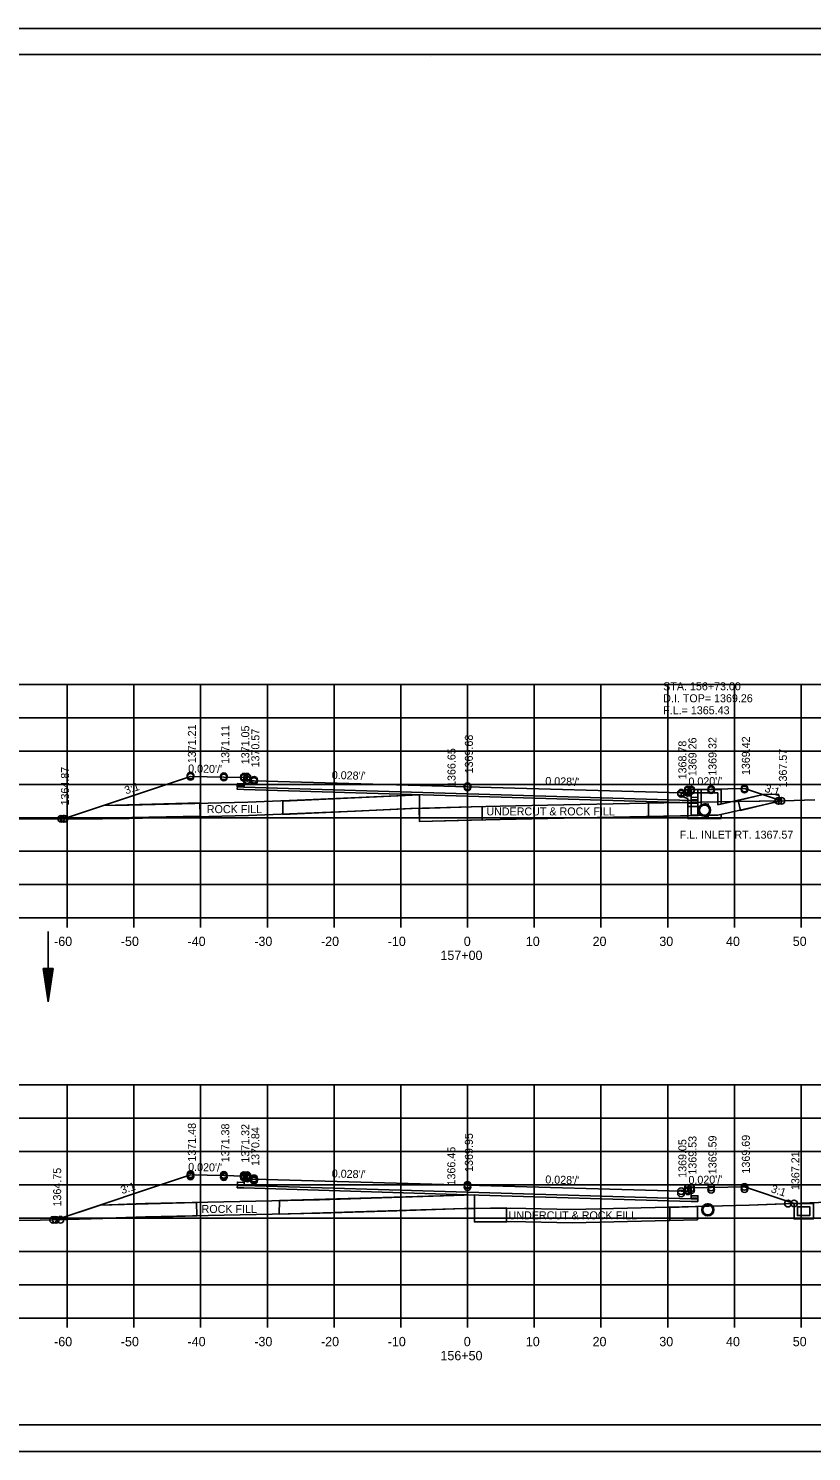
# Model space of a CAD drawing. Extents: x 1374311 to 1383814, y 384102 to 406278.
# Drawn here: x 1381562.9 to 1381680.2, y 393284.8 to 393498.1 of the extents above; entities that cross this region are included whole.
import ezdxf

# ---------------------------------------------------------------- set-up
doc = ezdxf.new("R2010")
doc.units = 0
for name, color, linetype in [('R_Axis', 7, 'Continuous'), ('R_Axis Annot', 7, 'Continuous'), ('R_Border', 7, 'Continuous'), ('R_Draft', 7, 'Continuous'), ('R_Exist Surface', 7, 'Continuous'), ('R_Fin Surface', 7, 'Continuous'), ('R_Grid', 7, 'Continuous'), ('R_No Plot', 7, 'Continuous'), ('R_Water', 7, 'Continuous'), ('R_Water Annot', 7, 'Continuous'), ('R_Xsect Elev', 7, 'Continuous'), ('R_Xsect Slope', 7, 'Continuous')]:
    doc.layers.add(name, color=color, linetype=linetype)

msp = doc.modelspace()

# ---------------------------------------------------------------- linework, layer by layer
at = {"layer": 'R_Axis'}
for p, q in [((1381488.66, 393364.78), (1381768.66, 393364.78)), ((1381568.66, 393363.38), (1381568.66, 393364.78)), ((1381578.66, 393363.38), (1381578.66, 393364.78)), ((1381588.66, 393363.38), (1381588.66, 393364.78)), ((1381598.66, 393363.38), (1381598.66, 393364.78)), ((1381608.66, 393363.38), (1381608.66, 393364.78)), ((1381618.66, 393363.38), (1381618.66, 393364.78)), ((1381628.66, 393363.38), (1381628.66, 393364.78)), ((1381638.66, 393363.38), (1381638.66, 393364.78)), ((1381648.66, 393363.38), (1381648.66, 393364.78)), ((1381658.66, 393363.38), (1381658.66, 393364.78)), ((1381668.66, 393363.38), (1381668.66, 393364.78)), ((1381678.66, 393363.38), (1381678.66, 393364.78)), ((1381488.66, 393304.78), (1381768.66, 393304.78)), ((1381568.66, 393303.38), (1381568.66, 393304.78)), ((1381578.66, 393303.38), (1381578.66, 393304.78)), ((1381588.66, 393303.38), (1381588.66, 393304.78)), ((1381598.66, 393303.38), (1381598.66, 393304.78)), ((1381608.66, 393303.38), (1381608.66, 393304.78)), ((1381618.66, 393303.38), (1381618.66, 393304.78)), ((1381628.66, 393303.38), (1381628.66, 393304.78)), ((1381638.66, 393303.38), (1381638.66, 393304.78)), ((1381648.66, 393303.38), (1381648.66, 393304.78)), ((1381658.66, 393303.38), (1381658.66, 393304.78)), ((1381668.66, 393303.38), (1381668.66, 393304.78)), ((1381678.66, 393303.38), (1381678.66, 393304.78))]:
    msp.add_line(p, q, dxfattribs=at)
at = {"layer": 'R_Border'}
for p, q in [((1381470.66, 393494.24), (1381786.84, 393494.24)), ((1381623.18, 393493.98), (1381623.18, 393493.98)), ((1381623.18, 393493.98), (1381623.18, 393493.98)), ((1381786.84, 393288.78), (1381470.66, 393288.78))]:
    msp.add_line(p, q, dxfattribs=at)
at = {"layer": 'R_Draft'}
for p, q in [((1381565.08, 393357.23), (1381565.83, 393352.23)), ((1381566.58, 393357.23), (1381565.08, 393357.23)), ((1381565.2, 393357.23), (1381565.83, 393353.06)), ((1381565.33, 393357.23), (1381565.83, 393353.92)), ((1381565.46, 393357.23), (1381565.83, 393354.76)), ((1381565.58, 393357.23), (1381565.83, 393355.6)), ((1381565.71, 393357.23), (1381565.83, 393356.44)), ((1381566.58, 393357.23), (1381565.83, 393352.23)), ((1381566.07, 393357.23), (1381565.83, 393355.6)), ((1381566.33, 393357.23), (1381565.83, 393353.92)), ((1381566.45, 393357.23), (1381565.83, 393353.06)), ((1381566.2, 393357.23), (1381565.83, 393354.76)), ((1381565.95, 393357.23), (1381565.83, 393356.44))]:
    msp.add_line(p, q, dxfattribs=at)
at = {"layer": 'R_Exist Surface'}
for p, q in [((1381664.4, 393381.9), (1381664.22, 393381.88)), ((1381664.25, 393381.88), (1381664.82, 393381.83)), ((1381664.4, 393380.06), (1381664.22, 393380.04)), ((1381664.25, 393380.04), (1381664.82, 393379.99)), ((1381664.69, 393322.01), (1381664.67, 393321.94)), ((1381664.69, 393320.17), (1381664.67, 393320.11))]:
    msp.add_line(p, q, dxfattribs=at)
for points in [[(1381552.86, 393379.64), (1381563.05, 393379.66), (1381573.96, 393379.64), (1381577.95, 393379.71), (1381595.81, 393380.15), (1381604.45, 393380.5), (1381611.86, 393380.82), (1381620.11, 393381.19), (1381629.2, 393381.45), (1381633.53, 393381.53), (1381635.89, 393381.58), (1381640.66, 393381.68), (1381655.4, 393381.99), (1381668.97, 393382.26), (1381676.05, 393382.35), (1381680.7, 393382.49)], [(1381488.66, 393318.1), (1381492.82, 393318.18), (1381497.84, 393318.23), (1381512.65, 393318.26), (1381515.44, 393318.31), (1381518.26, 393318.42), (1381529.16, 393318.67), (1381534.5, 393318.88), (1381540.5, 393318.95), (1381550.71, 393319.19), (1381557.48, 393319.38), (1381564.63, 393319.46), (1381571.59, 393319.67), (1381580.41, 393319.99), (1381589.77, 393320.16), (1381599.39, 393320.39), (1381606.5, 393320.53), (1381618.06, 393320.9), (1381628.18, 393321.22), (1381635.11, 393321.27), (1381644.35, 393321.08), (1381658.84, 393321.44), (1381670.86, 393321.74), (1381682.56, 393322.18)]]:
    msp.add_lwpolyline(points, dxfattribs=at)
for centre in [(1381664.17, 393380.96), (1381664.17, 393380.96), (1381664.67, 393321.03)]:
    msp.add_circle(centre, 0.917, dxfattribs=at)
at = {"layer": 'R_Fin Surface'}
msp.add_line((1381621.47, 393383.25), (1381621.47, 393379.23), dxfattribs=at)
for points in [[(1381568.13, 393379.65), (1381587.15, 393385.99), (1381592.15, 393385.89), (1381595.15, 393385.83), (1381595.65, 393385.83), (1381595.66, 393385.33), (1381596.66, 393385.35), (1381628.66, 393384.46), (1381660.66, 393383.56), (1381661.66, 393383.54), (1381661.67, 393384.04), (1381662.17, 393384.04), (1381665.17, 393384.1), (1381670.17, 393384.2), (1381675.72, 393382.35)], [(1381662.17, 393383.68), (1381662.18, 393382.51), (1381663.18, 393382.5), (1381663.17, 393382), (1381662.17, 393382.03), (1381628.66, 393383.03), (1381595.15, 393384.04), (1381594.15, 393384.07), (1381594.16, 393384.57), (1381595.16, 393384.53), (1381595.15, 393385.6)], [(1381574.11, 393381.65), (1381577.91, 393381.71), (1381595.74, 393382.15), (1381604.37, 393382.5), (1381621.47, 393383.25)], [(1381621.47, 393379.23), (1381629.24, 393379.45), (1381633.57, 393379.53), (1381640.7, 393379.68), (1381655.44, 393379.99), (1381663.18, 393380.14), (1381663.17, 393382)], [(1381566.96, 393319.53), (1381587.15, 393326.26), (1381592.15, 393326.16), (1381595.15, 393326.1), (1381595.65, 393326.1), (1381595.66, 393325.6), (1381596.66, 393325.62), (1381628.66, 393324.72), (1381660.66, 393323.83), (1381661.66, 393323.81), (1381661.67, 393324.31), (1381662.17, 393324.31), (1381665.17, 393324.37), (1381670.17, 393324.47), (1381677.59, 393321.99)], [(1381662.17, 393323.95), (1381662.18, 393322.78), (1381663.18, 393322.77), (1381663.17, 393322.27), (1381662.17, 393322.3), (1381628.66, 393323.3), (1381595.15, 393324.31), (1381594.15, 393324.34), (1381594.16, 393324.84), (1381595.16, 393324.79), (1381595.15, 393325.87)], [(1381573.6, 393321.74), (1381580.35, 393321.99), (1381589.73, 393322.16), (1381599.35, 393322.39), (1381606.45, 393322.53), (1381629.69, 393323.27), (1381629.68, 393319.23)], [(1381629.68, 393319.23), (1381635.1, 393319.27), (1381644.35, 393319.08), (1381658.89, 393319.44), (1381663.11, 393319.55), (1381663.12, 393321.55)]]:
    msp.add_lwpolyline(points, dxfattribs=at)
for points in [[(1381574.11, 393381.65), (1381568.13, 393379.65), (1381588.58, 393380.05), (1381588.53, 393382.03), (1381574.11, 393381.65)], [(1381600.98, 393382.31), (1381600.96, 393380.3), (1381621.48, 393381.27), (1381621.48, 393381.27), (1381621.47, 393383.25), (1381600.98, 393382.31)], [(1381655.76, 393381.98), (1381659.92, 393382.1), (1381661.67, 393382.03), (1381661.67, 393380.11), (1381655.77, 393379.98), (1381655.77, 393381.93)], [(1381621.41, 393381.22), (1381630.84, 393381.49), (1381630.84, 393379.5), (1381621.47, 393379.23), (1381621.42, 393381.22)], [(1381573.6, 393321.74), (1381566.96, 393319.53), (1381588.07, 393320.14), (1381588.02, 393322.12), (1381573.6, 393321.74)], [(1381600.47, 393322.41), (1381600.44, 393320.4), (1381628.18, 393321.22), (1381629.69, 393321.22), (1381629.69, 393323.27), (1381600.47, 393322.41)], [(1381629.68, 393321.23), (1381634.51, 393321.31), (1381634.51, 393319.23), (1381629.68, 393319.23), (1381629.69, 393321.22)], [(1381658.96, 393321.38), (1381663.12, 393321.55), (1381663.11, 393319.55), (1381658.96, 393319.43), (1381658.96, 393321.38)]]:
    msp.add_lwpolyline(points, close=True, dxfattribs=at)
at = {"layer": 'R_Grid'}
for p, q in [((1381488.66, 393399.78), (1381768.66, 393399.78)), ((1381568.66, 393364.78), (1381568.66, 393399.78)), ((1381578.66, 393364.78), (1381578.66, 393399.78)), ((1381588.66, 393364.78), (1381588.66, 393399.78)), ((1381598.66, 393364.78), (1381598.66, 393399.78)), ((1381608.66, 393364.78), (1381608.66, 393399.78)), ((1381618.66, 393364.78), (1381618.66, 393399.78)), ((1381628.66, 393364.78), (1381628.66, 393399.78)), ((1381638.66, 393364.78), (1381638.66, 393399.78)), ((1381648.66, 393364.78), (1381648.66, 393399.78)), ((1381658.66, 393364.78), (1381658.66, 393399.78)), ((1381668.66, 393364.78), (1381668.66, 393399.78)), ((1381678.66, 393364.78), (1381678.66, 393399.78)), ((1381488.66, 393394.78), (1381768.66, 393394.78)), ((1381488.66, 393389.78), (1381768.66, 393389.78)), ((1381488.66, 393384.78), (1381768.66, 393384.78)), ((1381488.66, 393379.78), (1381768.66, 393379.78)), ((1381488.66, 393374.78), (1381768.66, 393374.78)), ((1381488.66, 393369.78), (1381768.66, 393369.78)), ((1381488.66, 393364.78), (1381768.66, 393364.78)), ((1381488.66, 393339.78), (1381768.66, 393339.78)), ((1381568.66, 393304.78), (1381568.66, 393339.78)), ((1381578.66, 393304.78), (1381578.66, 393339.78)), ((1381588.66, 393304.78), (1381588.66, 393339.78)), ((1381598.66, 393304.78), (1381598.66, 393339.78)), ((1381608.66, 393304.78), (1381608.66, 393339.78)), ((1381618.66, 393304.78), (1381618.66, 393339.78)), ((1381628.66, 393304.78), (1381628.66, 393339.78)), ((1381638.66, 393304.78), (1381638.66, 393339.78)), ((1381648.66, 393304.78), (1381648.66, 393339.78)), ((1381658.66, 393304.78), (1381658.66, 393339.78)), ((1381668.66, 393304.78), (1381668.66, 393339.78)), ((1381678.66, 393304.78), (1381678.66, 393339.78)), ((1381488.66, 393334.78), (1381768.66, 393334.78)), ((1381488.66, 393329.78), (1381768.66, 393329.78)), ((1381488.66, 393324.78), (1381768.66, 393324.78)), ((1381488.66, 393319.78), (1381768.66, 393319.78)), ((1381488.66, 393314.78), (1381768.66, 393314.78)), ((1381488.66, 393309.78), (1381768.66, 393309.78)), ((1381488.66, 393304.78), (1381768.66, 393304.78))]:
    msp.add_line(p, q, dxfattribs=at)
at = {"layer": 'R_No Plot'}
for p, q in [((1381458.26, 393498.13), (1381791.59, 393498.13)), ((1381458.26, 393284.8), (1381791.59, 393284.8))]:
    msp.add_line(p, q, dxfattribs=at)
for points in [[(1381458.25, 393498.13), (1381791.59, 393498.13), (1381791.59, 393284.8), (1381458.25, 393284.8)], [(1381704.58, 393494.24), (1381704.58, 393484.36), (1381740.31, 393484.36), (1381740.31, 393481.44), (1381763.51, 393481.44), (1381763.51, 393458.22), (1381786.84, 393458.22), (1381786.84, 393288.78), (1381470.66, 393288.78), (1381470.66, 393494.24)], [(1381568.13, 393379.65), (1381573.96, 393379.64), (1381577.95, 393379.71), (1381595.81, 393380.15), (1381604.45, 393380.5), (1381611.86, 393380.82), (1381620.11, 393381.19), (1381629.2, 393381.45), (1381633.53, 393381.53), (1381635.89, 393381.58), (1381640.66, 393381.68), (1381655.4, 393381.99), (1381668.97, 393382.26), (1381675.72, 393382.35), (1381670.17, 393384.2), (1381665.17, 393384.1), (1381662.17, 393384.04), (1381662.18, 393382.87), (1381663.18, 393382.86), (1381663.17, 393382.36), (1381662.17, 393382.39), (1381628.66, 393383.39), (1381595.15, 393384.4), (1381594.15, 393384.43), (1381594.16, 393384.93), (1381595.16, 393384.89), (1381595.15, 393385.83), (1381595.15, 393385.83), (1381592.15, 393385.89), (1381587.15, 393385.99)], [(1381566.96, 393319.53), (1381571.59, 393319.67), (1381580.41, 393319.99), (1381589.77, 393320.16), (1381599.39, 393320.39), (1381606.5, 393320.53), (1381618.06, 393320.9), (1381628.18, 393321.22), (1381635.11, 393321.27), (1381644.35, 393321.08), (1381658.84, 393321.44), (1381670.86, 393321.74), (1381677.59, 393321.99), (1381670.17, 393324.47), (1381665.17, 393324.37), (1381662.17, 393324.31), (1381662.18, 393323.14), (1381663.18, 393323.13), (1381663.17, 393322.63), (1381662.17, 393322.66), (1381628.66, 393323.66), (1381595.15, 393324.67), (1381594.15, 393324.7), (1381594.16, 393325.2), (1381595.16, 393325.15), (1381595.15, 393326.1), (1381595.15, 393326.1), (1381592.15, 393326.16), (1381587.15, 393326.26)]]:
    msp.add_lwpolyline(points, close=True, dxfattribs=at)
for centre in [(1381587.15, 393386.12), (1381587.15, 393385.99), (1381587.15, 393385.95), (1381592.15, 393386.02), (1381592.15, 393385.89), (1381592.15, 393385.85), (1381595.15, 393385.96), (1381595.15, 393385.83), (1381595.15, 393385.79), (1381595.65, 393385.96), (1381595.65, 393385.83), (1381595.65, 393385.79), (1381595.66, 393385.46), (1381596.66, 393385.48), (1381596.66, 393385.35), (1381596.66, 393385.31), (1381628.66, 393384.52), (1381628.66, 393384.46), (1381628.66, 393384.35), (1381660.66, 393383.56), (1381660.66, 393383.56), (1381660.66, 393383.39), (1381661.66, 393383.54), (1381661.67, 393384.04), (1381661.67, 393384.04), (1381661.67, 393383.87), (1381662.17, 393384.04), (1381662.17, 393384.04), (1381662.17, 393383.87), (1381665.17, 393384.1), (1381665.17, 393384.1), (1381665.17, 393383.93), (1381670.17, 393384.2), (1381670.17, 393384.2), (1381670.17, 393384.03), (1381675.24, 393382.34), (1381675.72, 393382.35), (1381675.72, 393382.35), (1381567.75, 393379.65), (1381567.75, 393379.65), (1381568.13, 393379.65), (1381568.13, 393379.65), (1381568.26, 393379.65), (1381568.26, 393379.65), (1381587.15, 393326.39), (1381587.15, 393326.26), (1381587.15, 393326.05), (1381592.15, 393326.29), (1381592.15, 393326.16), (1381592.15, 393325.95), (1381595.15, 393326.23), (1381595.15, 393326.1), (1381595.15, 393325.89), (1381595.65, 393326.23), (1381595.65, 393326.1), (1381595.65, 393325.89), (1381595.66, 393325.73), (1381596.66, 393325.75), (1381596.66, 393325.62), (1381596.66, 393325.41), (1381628.66, 393324.79), (1381628.66, 393324.72), (1381628.66, 393324.45), (1381660.66, 393323.83), (1381660.66, 393323.83), (1381661.66, 393323.81), (1381661.67, 393324.31), (1381661.67, 393324.31), (1381661.67, 393323.97), (1381662.17, 393324.31), (1381662.17, 393324.31), (1381662.17, 393323.97), (1381665.17, 393324.37), (1381665.17, 393324.37), (1381665.17, 393324.03), (1381670.17, 393324.47), (1381670.17, 393324.47), (1381670.17, 393324.13), (1381660.66, 393323.49), (1381676.69, 393321.96), (1381677.59, 393321.99), (1381677.59, 393321.99), (1381566.54, 393319.52), (1381566.54, 393319.52), (1381566.96, 393319.53), (1381566.96, 393319.53), (1381567.65, 393319.55), (1381567.65, 393319.55)]:
    msp.add_circle(centre, 0.5, dxfattribs=at)
at = {"layer": 'R_Water'}
for p, q in [((1381661.84, 393383.87), (1381661.92, 393384.04)), ((1381661.84, 393383.87), (1381662.17, 393383.54)), ((1381666.67, 393384.04), (1381661.92, 393384.04)), ((1381666.67, 393382.54), (1381666.67, 393384.04)), ((1381660.67, 393383.56), (1381662.17, 393383.04)), ((1381660.67, 393383.03), (1381661.67, 393382.68)), ((1381661.67, 393382.54), (1381661.67, 393382.68)), ((1381666.17, 393383.54), (1381662.17, 393383.54)), ((1381662.17, 393382.54), (1381662.17, 393383.04)), ((1381666.17, 393382.54), (1381666.17, 393383.54)), ((1381672.96, 393383.27), (1381666.17, 393381.75)), ((1381675.72, 393382.35), (1381666.17, 393380.21)), ((1381664.4, 393381.73), (1381664.22, 393381.71)), ((1381664.4, 393380.23), (1381664.22, 393380.21)), ((1381664.25, 393381.71), (1381664.82, 393381.66)), ((1381664.25, 393380.21), (1381664.82, 393380.16)), ((1381565.83, 393362.74), (1381565.83, 393352.23)), ((1381664.69, 393321.84), (1381664.67, 393321.77)), ((1381664.69, 393320.34), (1381664.67, 393320.27))]:
    msp.add_line(p, q, dxfattribs=at)
for points in [[(1381663.68, 393384.04), (1381663.68, 393381.51), (1381661.68, 393381.51), (1381661.68, 393382.01), (1381663.18, 393382.01), (1381663.18, 393384.03)], [(1381660.67, 393383.03), (1381660.67, 393383.56)], [(1381666.67, 393380.32), (1381666.67, 393379.71), (1381664.17, 393379.71), (1381661.67, 393379.71), (1381661.67, 393382.54)], [(1381666.17, 393380.21), (1381664.17, 393380.21), (1381662.17, 393380.21), (1381662.17, 393382.54)], [(1381666.17, 393382.54), (1381666.17, 393381.75)], [(1381666.67, 393382.54), (1381666.67, 393381.86)]]:
    msp.add_lwpolyline(points, dxfattribs=at)
for points in [[(1381669.23, 393382.38), (1381669.58, 393380.92), (1381675.5, 393382.33), (1381675.26, 393383.34), (1381672.96, 393383.27)], [(1381677.59, 393321.99), (1381680.49, 393321.99), (1381680.49, 393319.66), (1381677.59, 393319.66)], [(1381678.09, 393321.49), (1381679.95, 393321.49), (1381679.95, 393320.16), (1381678.09, 393320.16)]]:
    msp.add_lwpolyline(points, close=True, dxfattribs=at)
for centre in [(1381664.17, 393380.96), (1381664.17, 393380.96), (1381664.67, 393321.03)]:
    msp.add_circle(centre, 0.75, dxfattribs=at)

# ---------------------------------------------------------------- texts
at = {"layer": 'R_Axis Annot'}
for s, p in [('-60', (1381566.7, 393360.58)), ('-50', (1381576.7, 393360.58)), ('-40', (1381586.7, 393360.58)), ('-30', (1381596.7, 393360.58)), ('-20', (1381606.7, 393360.58)), ('-10', (1381616.7, 393360.58)), ('0', (1381628.1, 393360.58)), ('10', (1381637.4, 393360.58)), ('20', (1381647.4, 393360.58)), ('30', (1381657.4, 393360.58)), ('40', (1381667.4, 393360.58)), ('50', (1381677.4, 393360.58)), ('157+00', (1381624.6, 393358.48)), ('-60', (1381566.7, 393300.58)), ('-50', (1381576.7, 393300.58)), ('-40', (1381586.7, 393300.58)), ('-30', (1381596.7, 393300.58)), ('-20', (1381606.7, 393300.58)), ('-10', (1381616.7, 393300.58)), ('0', (1381628.1, 393300.58)), ('10', (1381637.4, 393300.58)), ('20', (1381647.4, 393300.58)), ('30', (1381657.4, 393300.58)), ('40', (1381667.4, 393300.58)), ('50', (1381677.4, 393300.58)), ('156+50', (1381624.6, 393298.48))]:
    msp.add_text(s, height=1.4, dxfattribs=at).set_placement(p)
at = {"layer": 'R_Fin Surface'}
for s, p in [('ROCK FILL', (1381589.59, 393380.5)), ('UNDERCUT & ROCK FILL', (1381631.48, 393380.16)), ('ROCK FILL', (1381588.8, 393320.56)), ('UNDERCUT & ROCK FILL', (1381634.81, 393319.61))]:
    msp.add_text(s, height=1.2, dxfattribs=at).set_placement(p)
at = {"layer": 'R_Water'}
msp.add_text('F.L. INLET RT. 1367.57', height=1.2, dxfattribs=at).set_placement((1381660.45, 393376.67))
at = {"layer": 'R_Water Annot'}
for s, p in [('STA. 156+73.00', (1381657.98, 393398.92)), ('D.I. TOP= 1369.26', (1381657.98, 393397.12)), ('F.L.= 1365.43', (1381657.98, 393395.32))]:
    msp.add_text(s, height=1.2, dxfattribs=at).set_placement(p)
at = {"layer": 'R_Xsect Elev'}
for s, p in [('1371.21', (1381587.95, 393387.99)), ('1371.11', (1381592.95, 393387.89)), ('1371.05', (1381595.95, 393387.83)), ('1370.57', (1381597.46, 393387.35)), ('1369.68', (1381629.46, 393386.46)), ('1368.78', (1381661.46, 393385.56)), ('1369.26', (1381662.97, 393386.04)), ('1369.32', (1381665.97, 393386.1)), ('1369.42', (1381670.97, 393386.2)), ('1366.65', (1381626.86, 393384.43)), ('1367.57', (1381676.52, 393384.35)), ('1364.87', (1381568.93, 393381.65)), ('1371.48', (1381587.95, 393328.26)), ('1371.38', (1381592.95, 393328.16)), ('1371.32', (1381595.95, 393328.1)), ('1370.84', (1381597.46, 393327.62)), ('1369.95', (1381629.46, 393326.72)), ('1369.05', (1381661.46, 393325.83)), ('1369.53', (1381662.97, 393326.31)), ('1369.59', (1381665.97, 393326.37)), ('1369.69', (1381670.97, 393326.47)), ('1366.45', (1381626.83, 393324.68)), ('1367.21', (1381678.39, 393323.99)), ('1364.75', (1381567.76, 393321.53))]:
    msp.add_text(s, height=1.2, rotation=90, dxfattribs=at).set_placement(p)
at = {"layer": 'R_Xsect Slope'}
for s, rotation, p in [("0.020'/'", 358.8542, (1381586.78, 393386.6)), ("0.028'/'", 358.3961, (1381608.3, 393385.63)), ('3:1', 18.4349, (1381577.48, 393383.3)), ("0.028'/'", 358.3961, (1381640.3, 393384.73)), ("0.020'/'", 1.1458, (1381661.78, 393384.63)), ('3:1', 341.5651, (1381673.1, 393383.75)), ("0.020'/'", 358.8542, (1381586.78, 393326.87)), ("0.028'/'", 358.3961, (1381608.3, 393325.89)), ('3:1', 18.4349, (1381576.9, 393323.37)), ("0.028'/'", 358.3961, (1381640.3, 393325)), ("0.020'/'", 1.1458, (1381661.78, 393324.9)), ('3:1', 341.5651, (1381674.04, 393323.7))]:
    msp.add_text(s, height=1.2, rotation=rotation, dxfattribs=at).set_placement(p)

doc.saveas('drawing.dxf')
